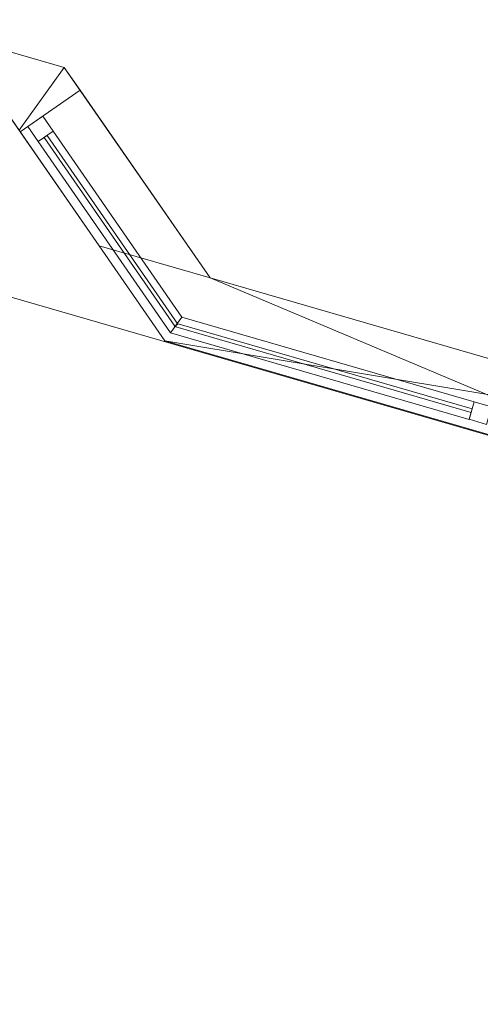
# Model space of a CAD drawing. Header units: millimetres. Extents: x -430348 to -225823, y -86243 to 5084.
# Tile 891 of 1056: x -307047 to -305782, y -75818 to -73116. Entities that reach past the tile are written whole.
import ezdxf

# ---------------------------------------------------------------- set-up
doc = ezdxf.new("R2010")
doc.units = ezdxf.units.MM
for name, color, linetype, lineweight in [('A-GLAZ-CURT', 52, 'Continuous', 9), ('A-GLAZ-CWMG', 51, 'Continuous', 9), ('A-ROOF', 132, 'Continuous', 9), ('A-WALL', 113, 'Continuous', 9)]:
    doc.layers.add(name, color=color, linetype=linetype, lineweight=lineweight)

# ---------------------------------------------------------------- blocks, each defined once
blk = doc.blocks.new('System Panel - Glazed-1638092-_3D_ Copy 1')
at = {"layer": 'A-GLAZ-CURT', "transparency": 33554471}
mesh = blk.add_polyface(dxfattribs=at)
corners = [(-422, 5), (-422, 5, 865), (422, 5, 865), (422, 5)]
mesh.append_faces([[corners[k] for k in face] for face in [(1, 2, 3, 0)]])
mesh = blk.add_polyface(dxfattribs=at)
corners = [(422, -5), (-422, -5), (-422, 5), (422, 5)]
mesh.append_faces([[corners[k] for k in face] for face in [(3, 0, 1, 2)]])
mesh = blk.add_polyface(dxfattribs=at)
corners = [(-422, -5, 865), (422, -5, 865), (422, 5, 865), (-422, 5, 865)]
mesh.append_faces([[corners[k] for k in face] for face in [(0, 1, 2, 3)]])
mesh = blk.add_polyface(dxfattribs=at)
corners = [(-422, -5), (-422, -5, 865), (-422, 5, 865), (-422, 5)]
mesh.append_faces([[corners[k] for k in face] for face in [(0, 1, 2, 3)]])
mesh = blk.add_polyface(dxfattribs=at)
corners = [(422, -5, 865), (422, -5), (422, 5), (422, 5, 865)]
mesh.append_faces([[corners[k] for k in face] for face in [(0, 1, 2, 3)]])
mesh = blk.add_polyface(dxfattribs=at)
corners = [(-422, -5), (422, -5), (422, -5, 865), (-422, -5, 865)]
mesh.append_faces([[corners[k] for k in face] for face in [(3, 0, 1, 2)]])
blk = doc.blocks.new('Rectangular Mullion - 50mm x 50mm-1638603-_3D_ Copy 1')
at = {"layer": 'A-GLAZ-CWMG'}
mesh = blk.add_polyface(dxfattribs=at)
corners = [(0, 25, -844), (0, -25, -844), (-50, -25, -844), (-50, 25, -844)]
mesh.append_faces([[corners[k] for k in face] for face in [(3, 0, 1, 2)]])
mesh = blk.add_polyface(dxfattribs=at)
corners = [(-50, 25, 8.9), (0, 25, 8.9), (0, 25, -844), (-50, 25, -844)]
mesh.append_faces([[corners[k] for k in face] for face in [(0, 1, 2, 3)]])
mesh = blk.add_polyface(dxfattribs=at)
corners = [(-50, -25, -8.9), (-50, 25, 8.9), (-50, 25, -844), (-50, -25, -844)]
mesh.append_faces([[corners[k] for k in face] for face in [(0, 1, 2, 3)]])
mesh = blk.add_polyface(dxfattribs=at)
corners = [(0, 25, 8.9), (-50, 25, 8.9), (-50, -25, -8.9), (0, -25, -8.9)]
mesh.append_faces([[corners[k] for k in face] for face in [(0, 1, 2, 3)]])
mesh = blk.add_polyface(dxfattribs=at)
corners = [(0, 25, 8.9), (0, -25, -8.9), (0, -25, -844), (0, 25, -844)]
mesh.append_faces([[corners[k] for k in face] for face in [(3, 0, 1, 2)]])
mesh = blk.add_polyface(dxfattribs=at)
corners = [(0, -25, -8.9), (-50, -25, -8.9), (-50, -25, -844), (0, -25, -844)]
mesh.append_faces([[corners[k] for k in face] for face in [(0, 1, 2, 3)]])
blk = doc.blocks.new('System Panel - Glazed-1638100-_3D_ Copy 1')
at = {"layer": 'A-GLAZ-CURT', "transparency": 33554471}
mesh = blk.add_polyface(dxfattribs=at)
corners = [(-314.9, 5), (-314.9, 5, 865), (314.9, 5, 865), (314.9, 5)]
mesh.append_faces([[corners[k] for k in face] for face in [(1, 2, 3, 0)]])
mesh = blk.add_polyface(dxfattribs=at)
corners = [(314.9, -5), (-314.9, -5), (-314.9, 5), (314.9, 5)]
mesh.append_faces([[corners[k] for k in face] for face in [(0, 1, 2, 3)]])
mesh = blk.add_polyface(dxfattribs=at)
corners = [(-314.9, -5, 865), (314.9, -5, 865), (314.9, 5, 865), (-314.9, 5, 865)]
mesh.append_faces([[corners[k] for k in face] for face in [(0, 1, 2, 3)]])
mesh = blk.add_polyface(dxfattribs=at)
corners = [(-314.9, -5), (-314.9, -5, 865), (-314.9, 5, 865), (-314.9, 5)]
mesh.append_faces([[corners[k] for k in face] for face in [(0, 1, 2, 3)]])
mesh = blk.add_polyface(dxfattribs=at)
corners = [(314.9, -5, 865), (314.9, -5), (314.9, 5), (314.9, 5, 865)]
mesh.append_faces([[corners[k] for k in face] for face in [(0, 1, 2, 3)]])
mesh = blk.add_polyface(dxfattribs=at)
corners = [(-314.9, -5), (314.9, -5), (314.9, -5, 865), (-314.9, -5, 865)]
mesh.append_faces([[corners[k] for k in face] for face in [(3, 0, 1, 2)]])
blk = doc.blocks.new('Rectangular Mullion - 50mm x 50mm-1638606-_3D_ Copy 1')
at = {"layer": 'A-GLAZ-CWMG'}
mesh = blk.add_polyface(dxfattribs=at)
corners = [(0, 25), (-50, 25), (-50, -25), (0, -25)]
mesh.append_faces([[corners[k] for k in face] for face in [(2, 3, 0, 1)]])
mesh = blk.add_polyface(dxfattribs=at)
corners = [(-50, 25), (0, 25), (0, 25, -620.9), (-50, 25, -620.9)]
mesh.append_faces([[corners[k] for k in face] for face in [(0, 1, 2, 3)]])
mesh = blk.add_polyface(dxfattribs=at)
corners = [(-50, -25), (-50, 25), (-50, 25, -620.9), (-50, -25, -638.7)]
mesh.append_faces([[corners[k] for k in face] for face in [(0, 1, 2, 3)]])
mesh = blk.add_polyface(dxfattribs=at)
corners = [(0, 25, -620.9), (0, -25, -638.7), (-50, -25, -638.7), (-50, 25, -620.9)]
mesh.append_faces([[corners[k] for k in face] for face in [(0, 1, 2, 3)]])
mesh = blk.add_polyface(dxfattribs=at)
corners = [(0, 25), (0, -25), (0, -25, -638.7), (0, 25, -620.9)]
mesh.append_faces([[corners[k] for k in face] for face in [(3, 0, 1, 2)]])
mesh = blk.add_polyface(dxfattribs=at)
corners = [(0, -25), (-50, -25), (-50, -25, -638.7), (0, -25, -638.7)]
mesh.append_faces([[corners[k] for k in face] for face in [(0, 1, 2, 3)]])
blk = doc.blocks.new('Rectangular Mullion - 50mm x 50mm-225206-_3D_ Copy 1')
at = {"layer": 'A-GLAZ-CWMG'}
mesh = blk.add_polyface(dxfattribs=at)
corners = [(0, 25), (-50, 25), (-50, -25), (0, -25)]
mesh.append_faces([[corners[k] for k in face] for face in [(2, 3, 0, 1)]])
mesh = blk.add_polyface(dxfattribs=at)
corners = [(-50, 25), (0, 25), (0, 25, -940), (-50, 25, -940)]
mesh.append_faces([[corners[k] for k in face] for face in [(3, 0, 1, 2)]])
mesh = blk.add_polyface(dxfattribs=at)
corners = [(-50, -25), (-50, 25), (-50, 25, -940), (-50, -25, -940)]
mesh.append_faces([[corners[k] for k in face] for face in [(3, 0, 1, 2)]])
mesh = blk.add_polyface(dxfattribs=at)
corners = [(0, 25), (0, -25), (0, -25, -940), (0, 25, -940)]
mesh.append_faces([[corners[k] for k in face] for face in [(3, 0, 1, 2)]])
mesh = blk.add_polyface(dxfattribs=at)
corners = [(0, -25), (-50, -25), (-50, -25, -940), (0, -25, -940)]
mesh.append_faces([[corners[k] for k in face] for face in [(3, 0, 1, 2)]])
blk = doc.blocks.new('Rectangular Mullion - 50mm x 50mm-1638604-_3D_ Copy 1')
at = {"layer": 'A-GLAZ-CWMG'}
mesh = blk.add_polyface(dxfattribs=at)
corners = [(0, 25, -629.8), (0, -25, -629.8), (-50, -25, -629.8), (-50, 25, -629.8)]
mesh.append_faces([[corners[k] for k in face] for face in [(0, 1, 2, 3)]])
mesh = blk.add_polyface(dxfattribs=at)
corners = [(-50, 25, -8.9), (0, 25, -8.9), (0, 25, -629.8), (-50, 25, -629.8)]
mesh.append_faces([[corners[k] for k in face] for face in [(0, 1, 2, 3)]])
mesh = blk.add_polyface(dxfattribs=at)
corners = [(-50, -25, 8.9), (-50, 25, -8.9), (-50, 25, -629.8), (-50, -25, -629.8)]
mesh.append_faces([[corners[k] for k in face] for face in [(3, 0, 1, 2)]])
mesh = blk.add_polyface(dxfattribs=at)
corners = [(0, 25, -8.9), (-50, 25, -8.9), (-50, -25, 8.9), (0, -25, 8.9)]
mesh.append_faces([[corners[k] for k in face] for face in [(2, 3, 0, 1)]])
mesh = blk.add_polyface(dxfattribs=at)
corners = [(0, 25, -8.9), (0, -25, 8.9), (0, -25, -629.8), (0, 25, -629.8)]
mesh.append_faces([[corners[k] for k in face] for face in [(0, 1, 2, 3)]])
mesh = blk.add_polyface(dxfattribs=at)
corners = [(0, -25, 8.9), (-50, -25, 8.9), (-50, -25, -629.8), (0, -25, -629.8)]
mesh.append_faces([[corners[k] for k in face] for face in [(0, 1, 2, 3)]])
blk = doc.blocks.new('Rectangular Mullion - 50mm x 50mm-1638605-_3D_ Copy 1')
at = {"layer": 'A-GLAZ-CWMG'}
mesh = blk.add_polyface(dxfattribs=at)
corners = [(0, 25), (-50, 25), (-50, -25), (0, -25)]
mesh.append_faces([[corners[k] for k in face] for face in [(2, 3, 0, 1)]])
mesh = blk.add_polyface(dxfattribs=at)
corners = [(-50, 25), (0, 25), (0, 25, -852.9), (-50, 25, -852.9)]
mesh.append_faces([[corners[k] for k in face] for face in [(3, 0, 1, 2)]])
mesh = blk.add_polyface(dxfattribs=at)
corners = [(-50, -25), (-50, 25), (-50, 25, -852.9), (-50, -25, -835.1)]
mesh.append_faces([[corners[k] for k in face] for face in [(3, 0, 1, 2)]])
mesh = blk.add_polyface(dxfattribs=at)
corners = [(0, 25, -852.9), (0, -25, -835.1), (-50, -25, -835.1), (-50, 25, -852.9)]
mesh.append_faces([[corners[k] for k in face] for face in [(2, 3, 0, 1)]])
mesh = blk.add_polyface(dxfattribs=at)
corners = [(0, 25), (0, -25), (0, -25, -835.1), (0, 25, -852.9)]
mesh.append_faces([[corners[k] for k in face] for face in [(0, 1, 2, 3)]])
mesh = blk.add_polyface(dxfattribs=at)
corners = [(0, -25), (-50, -25), (-50, -25, -835.1), (0, -25, -835.1)]
mesh.append_faces([[corners[k] for k in face] for face in [(0, 1, 2, 3)]])
blk = doc.blocks.new('System Panel - Glazed-1638101-_3D_ Copy 1')
at = {"layer": 'A-GLAZ-CURT', "transparency": 33554471}
mesh = blk.add_polyface(dxfattribs=at)
corners = [(-314.9, 5), (-314.9, 5, 325), (314.9, 5, 325), (314.9, 5)]
mesh.append_faces([[corners[k] for k in face] for face in [(1, 2, 3, 0)]])
mesh = blk.add_polyface(dxfattribs=at)
corners = [(314.9, -5), (-314.9, -5), (-314.9, 5), (314.9, 5)]
mesh.append_faces([[corners[k] for k in face] for face in [(0, 1, 2, 3)]])
mesh = blk.add_polyface(dxfattribs=at)
corners = [(-314.9, -5, 325), (314.9, -5, 325), (314.9, 5, 325), (-314.9, 5, 325)]
mesh.append_faces([[corners[k] for k in face] for face in [(0, 1, 2, 3)]])
mesh = blk.add_polyface(dxfattribs=at)
corners = [(-314.9, -5), (-314.9, -5, 325), (-314.9, 5, 325), (-314.9, 5)]
mesh.append_faces([[corners[k] for k in face] for face in [(3, 0, 1, 2)]])
mesh = blk.add_polyface(dxfattribs=at)
corners = [(314.9, -5, 325), (314.9, -5), (314.9, 5), (314.9, 5, 325)]
mesh.append_faces([[corners[k] for k in face] for face in [(3, 0, 1, 2)]])
mesh = blk.add_polyface(dxfattribs=at)
corners = [(-314.9, -5), (314.9, -5), (314.9, -5, 325), (-314.9, -5, 325)]
mesh.append_faces([[corners[k] for k in face] for face in [(3, 0, 1, 2)]])
blk = doc.blocks.new('Rectangular Mullion - 50mm x 50mm-224759-_3D_ Copy 1')
at = {"layer": 'A-GLAZ-CWMG'}
mesh = blk.add_polyface(dxfattribs=at)
corners = [(0, 25, -400), (0, -25, -400), (-50, -25, -400), (-50, 25, -400)]
mesh.append_faces([[corners[k] for k in face] for face in [(0, 1, 2, 3)]])
mesh = blk.add_polyface(dxfattribs=at)
corners = [(-50, 25), (0, 25), (0, 25, -400), (-50, 25, -400)]
mesh.append_faces([[corners[k] for k in face] for face in [(3, 0, 1, 2)]])
mesh = blk.add_polyface(dxfattribs=at)
corners = [(-50, -25), (-50, 25), (-50, 25, -400), (-50, -25, -400)]
mesh.append_faces([[corners[k] for k in face] for face in [(3, 0, 1, 2)]])
mesh = blk.add_polyface(dxfattribs=at)
corners = [(0, 25), (0, -25), (0, -25, -400), (0, 25, -400)]
mesh.append_faces([[corners[k] for k in face] for face in [(3, 0, 1, 2)]])
mesh = blk.add_polyface(dxfattribs=at)
corners = [(0, -25), (-50, -25), (-50, -25, -400), (0, -25, -400)]
mesh.append_faces([[corners[k] for k in face] for face in [(3, 0, 1, 2)]])
blk = doc.blocks.new('System Panel - Glazed-1638103-_3D_ Copy 1')
at = {"layer": 'A-GLAZ-CURT', "transparency": 33554471}
mesh = blk.add_polyface(dxfattribs=at)
corners = [(-422, 5), (-422, 5, 325), (422, 5, 325), (422, 5)]
mesh.append_faces([[corners[k] for k in face] for face in [(1, 2, 3, 0)]])
mesh = blk.add_polyface(dxfattribs=at)
corners = [(422, -5), (-422, -5), (-422, 5), (422, 5)]
mesh.append_faces([[corners[k] for k in face] for face in [(3, 0, 1, 2)]])
mesh = blk.add_polyface(dxfattribs=at)
corners = [(-422, -5, 325), (422, -5, 325), (422, 5, 325), (-422, 5, 325)]
mesh.append_faces([[corners[k] for k in face] for face in [(0, 1, 2, 3)]])
mesh = blk.add_polyface(dxfattribs=at)
corners = [(-422, -5), (-422, -5, 325), (-422, 5, 325), (-422, 5)]
mesh.append_faces([[corners[k] for k in face] for face in [(3, 0, 1, 2)]])
mesh = blk.add_polyface(dxfattribs=at)
corners = [(422, -5, 325), (422, -5), (422, 5), (422, 5, 325)]
mesh.append_faces([[corners[k] for k in face] for face in [(3, 0, 1, 2)]])
mesh = blk.add_polyface(dxfattribs=at)
corners = [(-422, -5), (422, -5), (422, -5, 325), (-422, -5, 325)]
mesh.append_faces([[corners[k] for k in face] for face in [(3, 0, 1, 2)]])
blk = doc.blocks.new('Rectangular Mullion - 50mm x 50mm-1638610-_3D_ Copy 1')
at = {"layer": 'A-GLAZ-CWMG'}
mesh = blk.add_polyface(dxfattribs=at)
corners = [(25, 25), (-25, 25), (-25, -25), (25, -25)]
mesh.append_faces([[corners[k] for k in face] for face in [(2, 3, 0, 1)]])
mesh = blk.add_polyface(dxfattribs=at)
corners = [(-25, 25), (25, 25), (25, 25, -620.9), (-25, 25, -620.9)]
mesh.append_faces([[corners[k] for k in face] for face in [(0, 1, 2, 3)]])
mesh = blk.add_polyface(dxfattribs=at)
corners = [(-25, -25), (-25, 25), (-25, 25, -620.9), (-25, -25, -638.7)]
mesh.append_faces([[corners[k] for k in face] for face in [(0, 1, 2, 3)]])
mesh = blk.add_polyface(dxfattribs=at)
corners = [(25, 25, -620.9), (25, -25, -638.7), (-25, -25, -638.7), (-25, 25, -620.9)]
mesh.append_faces([[corners[k] for k in face] for face in [(1, 2, 3, 0)]])
mesh = blk.add_polyface(dxfattribs=at)
corners = [(25, 25), (25, -25), (25, -25, -638.7), (25, 25, -620.9)]
mesh.append_faces([[corners[k] for k in face] for face in [(3, 0, 1, 2)]])
mesh = blk.add_polyface(dxfattribs=at)
corners = [(25, -25), (-25, -25), (-25, -25, -638.7), (25, -25, -638.7)]
mesh.append_faces([[corners[k] for k in face] for face in [(0, 1, 2, 3)]])
blk = doc.blocks.new('Rectangular Mullion - 50mm x 50mm-543962-_3D_ Copy 1')
at = {"layer": 'A-GLAZ-CWMG'}
mesh = blk.add_polyface(dxfattribs=at)
corners = [(25, 25), (-25, 25), (-25, -25), (25, -25)]
mesh.append_faces([[corners[k] for k in face] for face in [(2, 3, 0, 1)]])
mesh = blk.add_polyface(dxfattribs=at)
corners = [(-25, 25), (25, 25), (25, 25, -940), (-25, 25, -940)]
mesh.append_faces([[corners[k] for k in face] for face in [(0, 1, 2, 3)]])
mesh = blk.add_polyface(dxfattribs=at)
corners = [(-25, -25), (-25, 25), (-25, 25, -940), (-25, -25, -940)]
mesh.append_faces([[corners[k] for k in face] for face in [(0, 1, 2, 3)]])
mesh = blk.add_polyface(dxfattribs=at)
corners = [(25, 25), (25, -25), (25, -25, -940), (25, 25, -940)]
mesh.append_faces([[corners[k] for k in face] for face in [(0, 1, 2, 3)]])
mesh = blk.add_polyface(dxfattribs=at)
corners = [(25, -25), (-25, -25), (-25, -25, -940), (25, -25, -940)]
mesh.append_faces([[corners[k] for k in face] for face in [(0, 1, 2, 3)]])
blk = doc.blocks.new('Rectangular Mullion - 50mm x 50mm-1638609-_3D_ Copy 1')
at = {"layer": 'A-GLAZ-CWMG'}
mesh = blk.add_polyface(dxfattribs=at)
corners = [(25, 25), (-25, 25), (-25, -25), (25, -25)]
mesh.append_faces([[corners[k] for k in face] for face in [(2, 3, 0, 1)]])
mesh = blk.add_polyface(dxfattribs=at)
corners = [(-25, 25), (25, 25), (25, 25, -852.9), (-25, 25, -852.9)]
mesh.append_faces([[corners[k] for k in face] for face in [(3, 0, 1, 2)]])
mesh = blk.add_polyface(dxfattribs=at)
corners = [(-25, -25), (-25, 25), (-25, 25, -852.9), (-25, -25, -835.1)]
mesh.append_faces([[corners[k] for k in face] for face in [(3, 0, 1, 2)]])
mesh = blk.add_polyface(dxfattribs=at)
corners = [(25, 25, -852.9), (25, -25, -835.1), (-25, -25, -835.1), (-25, 25, -852.9)]
mesh.append_faces([[corners[k] for k in face] for face in [(3, 0, 1, 2)]])
mesh = blk.add_polyface(dxfattribs=at)
corners = [(25, 25), (25, -25), (25, -25, -835.1), (25, 25, -852.9)]
mesh.append_faces([[corners[k] for k in face] for face in [(0, 1, 2, 3)]])
mesh = blk.add_polyface(dxfattribs=at)
corners = [(25, -25), (-25, -25), (-25, -25, -835.1), (25, -25, -835.1)]
mesh.append_faces([[corners[k] for k in face] for face in [(0, 1, 2, 3)]])
blk = doc.blocks.new('Rectangular Mullion - 50mm x 50mm-353556-_3D_ Copy 1')
at = {"layer": 'A-GLAZ-CWMG'}
mesh = blk.add_polyface(dxfattribs=at)
corners = [(25, 25, -400), (25, -25, -400), (-25, -25, -400), (-25, 25, -400)]
mesh.append_faces([[corners[k] for k in face] for face in [(0, 1, 2, 3)]])
mesh = blk.add_polyface(dxfattribs=at)
corners = [(-25, 25), (25, 25), (25, 25, -400), (-25, 25, -400)]
mesh.append_faces([[corners[k] for k in face] for face in [(3, 0, 1, 2)]])
mesh = blk.add_polyface(dxfattribs=at)
corners = [(-25, -25), (-25, 25), (-25, 25, -400), (-25, -25, -400)]
mesh.append_faces([[corners[k] for k in face] for face in [(3, 0, 1, 2)]])
mesh = blk.add_polyface(dxfattribs=at)
corners = [(25, 25), (25, -25), (25, -25, -400), (25, 25, -400)]
mesh.append_faces([[corners[k] for k in face] for face in [(3, 0, 1, 2)]])
mesh = blk.add_polyface(dxfattribs=at)
corners = [(25, -25), (-25, -25), (-25, -25, -400), (25, -25, -400)]
mesh.append_faces([[corners[k] for k in face] for face in [(3, 0, 1, 2)]])

msp = doc.modelspace()

# ---------------------------------------------------------------- block references
at = {"layer": 'A-GLAZ-CURT', "transparency": 33554471}
for name, p, rotation in [('System Panel - Glazed-1638100-_3D_ Copy 1', (-306796.3, -73695.1, 63320), 124.7167870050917), ('System Panel - Glazed-1638101-_3D_ Copy 1', (-306796.3, -73695.1, 64235), 124.7167870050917), ('System Panel - Glazed-1638100-_3D_ Copy 1', (-306796.3, -73695.1, 60900), 124.7167870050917), ('System Panel - Glazed-1638101-_3D_ Copy 1', (-306796.3, -73695.1, 61815), 124.7167870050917), ('System Panel - Glazed-1638092-_3D_ Copy 1', (-306211.6, -74071.3, 63320), 343.8583935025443), ('System Panel - Glazed-1638103-_3D_ Copy 1', (-306211.6, -74071.3, 64235), 343.8583935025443), ('System Panel - Glazed-1638092-_3D_ Copy 1', (-306211.6, -74071.3, 60900), 343.8583935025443), ('System Panel - Glazed-1638103-_3D_ Copy 1', (-306211.6, -74071.3, 61815), 343.8583935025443)]:
    msp.add_blockref(name, p, dxfattribs=dict(at, rotation=rotation))
at = {"layer": 'A-GLAZ-CWMG', "extrusion": (0, 0, -1)}
for name, p, rotation in [('Rectangular Mullion - 50mm x 50mm-225206-_3D_ Copy 1', (307004.1, -73395.1, -63270), 55.2832129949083), ('Rectangular Mullion - 50mm x 50mm-224759-_3D_ Copy 1', (307004.1, -73395.1, -64210), 55.2832129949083), ('Rectangular Mullion - 50mm x 50mm-225206-_3D_ Copy 1', (307004.1, -73395.1, -60850), 55.2832129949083), ('Rectangular Mullion - 50mm x 50mm-224759-_3D_ Copy 1', (307004.1, -73395.1, -61790), 55.2832129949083), ('Rectangular Mullion - 50mm x 50mm-543962-_3D_ Copy 1', (305782.2, -74195.5, -63270), 196.1416064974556), ('Rectangular Mullion - 50mm x 50mm-353556-_3D_ Copy 1', (305782.2, -74195.5, -64210), 196.1416064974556), ('Rectangular Mullion - 50mm x 50mm-543962-_3D_ Copy 1', (305782.2, -74195.5, -60850), 196.1416064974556), ('Rectangular Mullion - 50mm x 50mm-353556-_3D_ Copy 1', (305782.2, -74195.5, -61790), 196.1416064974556)]:
    msp.add_blockref(name, p, dxfattribs=dict(at, rotation=rotation))
at = {"layer": 'A-GLAZ-CWMG', "extrusion": (-0.56952, 0.821977, 0), "rotation": 90}
for name, p in [('Rectangular Mullion - 50mm x 50mm-1638606-_3D_ Copy 1', (294150.4, 64610, 114466)), ('Rectangular Mullion - 50mm x 50mm-1638610-_3D_ Copy 1', (294150.4, 64210, 114466)), ('Rectangular Mullion - 50mm x 50mm-1638606-_3D_ Copy 1', (294150.4, 62190, 114466)), ('Rectangular Mullion - 50mm x 50mm-1638610-_3D_ Copy 1', (294150.4, 61790, 114466))]:
    msp.add_blockref(name, p, dxfattribs=at)
at = {"layer": 'A-GLAZ-CWMG', "extrusion": (0.56952, -0.821977, 0), "rotation": 270}
for p in [(-294150.4, 63270, -113836.1), (-294150.4, 60850, -113836.1)]:
    msp.add_blockref('Rectangular Mullion - 50mm x 50mm-1638604-_3D_ Copy 1', p, dxfattribs=at)
at = {"layer": 'A-GLAZ-CWMG', "extrusion": (-0.960578, 0.278012, 0), "rotation": 270}
for p in [(156281.8, 63270, 273969.3), (156281.8, 60850, 273969.3)]:
    msp.add_blockref('Rectangular Mullion - 50mm x 50mm-1638603-_3D_ Copy 1', p, dxfattribs=at)
at = {"layer": 'A-GLAZ-CWMG', "extrusion": (0.960578, -0.278012, 0), "rotation": 90}
for name, p in [('Rectangular Mullion - 50mm x 50mm-1638605-_3D_ Copy 1', (-156281.8, 64610, -273125.3)), ('Rectangular Mullion - 50mm x 50mm-1638609-_3D_ Copy 1', (-156281.8, 64210, -273125.3)), ('Rectangular Mullion - 50mm x 50mm-1638605-_3D_ Copy 1', (-156281.8, 62190, -273125.3)), ('Rectangular Mullion - 50mm x 50mm-1638609-_3D_ Copy 1', (-156281.8, 61790, -273125.3))]:
    msp.add_blockref(name, p, dxfattribs=at)

# ---------------------------------------------------------------- meshes
at = {"layer": 'A-ROOF'}
mesh = msp.add_polyface(dxfattribs=at)
corners = [(-309266.7, -69545.8, 67142.2), (-311689.8, -65148.8, 64610), (-287963.5, -72015.7, 64610), (-292360.5, -74438.8, 67142.2)]
mesh.append_faces([[corners[k] for k in face] for face in [(1, 2, 3, 0)]])
mesh = msp.add_polyface(dxfattribs=at)
corners = [(-311689.8, -65148.8, 64732.8), (-309266.7, -69545.8, 67265), (-292360.5, -74438.8, 67265), (-287963.5, -72015.7, 64732.8)]
mesh.append_faces([[corners[k] for k in face] for face in [(2, 3, 0, 1)]])
mesh = msp.add_polyface(dxfattribs=at)
corners = [(-313663.7, -71968.9, 64610), (-309266.7, -69545.8, 67142.2), (-292360.5, -74438.8, 67142.2), (-289937.4, -78835.8, 64610)]
mesh.append_faces([[corners[k] for k in face] for face in [(3, 0, 1, 2)]])
mesh = msp.add_polyface(dxfattribs=at)
corners = [(-313663.7, -71968.9, 64732.8), (-289937.4, -78835.8, 64732.8), (-292360.5, -74438.8, 67265), (-309266.7, -69545.8, 67265)]
mesh.append_faces([[corners[k] for k in face] for face in [(3, 0, 1, 2)]])
mesh = msp.add_polyface(dxfattribs=at)
corners = [(-289937.4, -78835.8, 64610), (-289937.4, -78835.8, 64732.8), (-313663.7, -71968.9, 64732.8), (-313663.7, -71968.9, 64610)]
mesh.append_faces([[corners[k] for k in face] for face in [(1, 2, 3, 0)]])
at = {"layer": 'A-WALL'}
mesh = msp.add_polyface(dxfattribs=at)
corners = [(-307228.6, -73159, 59055.2), (-307048.2, -73419.4, 59055.2), (-306828.4, -73736.6, 59055.2), (-306828.4, -73736.6, 60850), (-307045.2, -73423.6, 60850), (-307045.2, -73423.6, 62190), (-306828.4, -73736.6, 62190), (-306828.4, -73736.6, 63270), (-307045.2, -73423.6, 63270), (-307045.2, -73423.6, 64610), (-306828.4, -73736.6, 64610), (-306828.4, -73736.6, 64754.3), (-307048.2, -73419.4, 64928), (-307228.6, -73159, 65070.7)]
mesh.append_faces([[corners[k] for k in face] for face in [(9, 12, 13, 8), (0, 4, 5)]], dxfattribs={"vtx0": -1, "vtx2": -1})
mesh.append_faces([[corners[k] for k in face] for face in [(4, 0, 1, 2)]], dxfattribs={"vtx0": -1, "vtx3": -1})
mesh.append_faces([[corners[k] for k in face] for face in [(11, 12, 9, 10), (3, 4, 2)]], dxfattribs={"vtx1": -1})
mesh.append_faces([[corners[k] for k in face] for face in [(13, 0, 5, 8)]], dxfattribs={"vtx1": -1, "vtx2": -1, "vtx3": -1})
mesh.append_faces([[corners[k] for k in face] for face in [(6, 7, 8, 5)]], dxfattribs={"vtx2": -1})
mesh = msp.add_polyface(dxfattribs=at)
corners = [(-306924.3, -73247, 59055.2), (-306524, -73824.7, 59055.2), (-306828.4, -73736.6, 59055.2), (-307048.2, -73419.4, 59055.2), (-307228.6, -73159, 59055.2)]
mesh.append_faces([[corners[k] for k in face] for face in [(3, 4, 0)]], dxfattribs={"vtx2": -1})
mesh.append_faces([[corners[k] for k in face] for face in [(0, 1, 2, 3)]], dxfattribs={"vtx3": -1})
mesh = msp.add_polyface(dxfattribs=at)
corners = [(-306924.3, -73247, 65070.7), (-306924.3, -73247, 59055.2), (-307228.6, -73159, 59055.2), (-307228.6, -73159, 65070.7)]
mesh.append_faces([[corners[k] for k in face] for face in [(0, 1, 2, 3)]])
mesh = msp.add_polyface(dxfattribs=at)
corners = [(-306524, -73824.7, 64754.3), (-306924.3, -73247, 65070.7), (-307228.6, -73159, 65070.7), (-307048.2, -73419.4, 64928), (-306828.4, -73736.6, 64754.3)]
mesh.append_faces([[corners[k] for k in face] for face in [(2, 3, 1)]], dxfattribs={"vtx1": -1})
mesh.append_faces([[corners[k] for k in face] for face in [(4, 0, 1, 3)]], dxfattribs={"vtx2": -1})
mesh = msp.add_polyface(dxfattribs=at)
corners = [(-306524, -73824.7, 59055.2), (-306924.3, -73247, 59055.2), (-306924.3, -73247, 65070.7), (-306524, -73824.7, 64754.3), (-306524, -73824.7, 64610), (-306880.8, -73309.7, 64610), (-306880.8, -73309.7, 63270), (-306524, -73824.7, 63270), (-306524, -73824.7, 62190), (-306880.8, -73309.7, 62190), (-306880.8, -73309.7, 60850), (-306524, -73824.7, 60850)]
mesh.append_faces([[corners[k] for k in face] for face in [(2, 5, 6, 9)]], dxfattribs={"vtx0": -1, "vtx2": -1, "vtx3": -1})
mesh.append_faces([[corners[k] for k in face] for face in [(9, 10, 1, 2)]], dxfattribs={"vtx1": -1, "vtx3": -1})
mesh.append_faces([[corners[k] for k in face] for face in [(3, 4, 5, 2)]], dxfattribs={"vtx2": -1})
mesh.append_faces([[corners[k] for k in face] for face in [(10, 11, 0, 1), (6, 7, 8, 9)]], dxfattribs={"vtx3": -1})
mesh = msp.add_polyface(dxfattribs=at)
corners = [(-307045.2, -73423.6, 64610), (-306880.8, -73309.7, 64610), (-306524, -73824.7, 64610), (-306828.4, -73736.6, 64610)]
mesh.append_faces([[corners[k] for k in face] for face in [(3, 0, 1, 2)]])
mesh = msp.add_polyface(dxfattribs=at)
corners = [(-306880.8, -73309.7, 64610), (-307045.2, -73423.6, 64610), (-307045.2, -73423.6, 63270), (-306880.8, -73309.7, 63270)]
mesh.append_faces([[corners[k] for k in face] for face in [(1, 2, 3, 0)]])
mesh = msp.add_polyface(dxfattribs=at)
corners = [(-306880.8, -73309.7, 63270), (-307045.2, -73423.6, 63270), (-306828.4, -73736.6, 63270), (-306524, -73824.7, 63270)]
mesh.append_faces([[corners[k] for k in face] for face in [(0, 1, 2, 3)]])
mesh = msp.add_polyface(dxfattribs=at)
corners = [(-307045.2, -73423.6, 62190), (-306880.8, -73309.7, 62190), (-306524, -73824.7, 62190), (-306828.4, -73736.6, 62190)]
mesh.append_faces([[corners[k] for k in face] for face in [(3, 0, 1, 2)]])
mesh = msp.add_polyface(dxfattribs=at)
corners = [(-306880.8, -73309.7, 62190), (-307045.2, -73423.6, 62190), (-307045.2, -73423.6, 60850), (-306880.8, -73309.7, 60850)]
mesh.append_faces([[corners[k] for k in face] for face in [(1, 2, 3, 0)]])
mesh = msp.add_polyface(dxfattribs=at)
corners = [(-306880.8, -73309.7, 60850), (-307045.2, -73423.6, 60850), (-306828.4, -73736.6, 60850), (-306524, -73824.7, 60850)]
mesh.append_faces([[corners[k] for k in face] for face in [(0, 1, 2, 3)]])
mesh = msp.add_polyface(dxfattribs=at)
corners = [(-304652.7, -74366.3, 59055.2), (-304957, -74278.2, 59055.2), (-306524, -73824.7, 59055.2), (-306828.4, -73736.6, 59055.2), (-306828.4, -73736.6, 60850), (-306524, -73824.7, 60850), (-304957, -74278.2, 60850), (-304652.7, -74366.3, 60850), (-306828.4, -73736.6, 64610), (-306828.4, -73736.6, 64754.3), (-306524, -73824.7, 64754.3), (-304957, -74278.2, 64754.3), (-304652.7, -74366.3, 64754.3), (-304652.7, -74366.3, 64610), (-304957, -74278.2, 64610), (-306524, -73824.7, 64610), (-306828.4, -73736.6, 63270), (-306524, -73824.7, 63270), (-304957, -74278.2, 63270), (-304652.7, -74366.3, 63270), (-304652.7, -74366.3, 62190), (-304957, -74278.2, 62190), (-306524, -73824.7, 62190), (-306828.4, -73736.6, 62190)]
mesh.append_faces([[corners[k] for k in face] for face in [(10, 15, 8, 9), (17, 22, 23, 16)]], dxfattribs={"vtx0": -1})
mesh.append_faces([[corners[k] for k in face] for face in [(11, 14, 15, 10), (18, 21, 22, 17)]], dxfattribs={"vtx0": -1, "vtx2": -1})
mesh.append_faces([[corners[k] for k in face] for face in [(13, 14, 11, 12), (20, 21, 18, 19)]], dxfattribs={"vtx1": -1})
mesh.append_faces([[corners[k] for k in face] for face in [(5, 6, 1, 2)]], dxfattribs={"vtx1": -1, "vtx3": -1})
mesh.append_faces([[corners[k] for k in face] for face in [(7, 0, 1, 6)]], dxfattribs={"vtx2": -1})
mesh.append_faces([[corners[k] for k in face] for face in [(2, 3, 4, 5)]], dxfattribs={"vtx3": -1})
mesh = msp.add_polyface(dxfattribs=at)
corners = [(-304944.3, -74490.1, 59055.2), (-306647.9, -73997, 59055.2), (-306828.4, -73736.6, 59055.2), (-306524, -73824.7, 59055.2), (-304957, -74278.2, 59055.2), (-304652.7, -74366.3, 59055.2)]
mesh.append_faces([[corners[k] for k in face] for face in [(3, 0, 1, 2), (0, 3, 4, 5)]], dxfattribs={"vtx0": -1})
mesh = msp.add_polyface(dxfattribs=at)
corners = [(-306828.4, -73736.6, 59055.2), (-306647.9, -73997, 59055.2), (-306647.9, -73997, 60850), (-306828.4, -73736.6, 60850), (-306647.9, -73997, 64610), (-306647.9, -73997, 64611.6), (-306828.4, -73736.6, 64754.3), (-306828.4, -73736.6, 64610), (-306647.9, -73997, 63270), (-306828.4, -73736.6, 63270), (-306828.4, -73736.6, 62190), (-306647.9, -73997, 62190)]
mesh.append_faces([[corners[k] for k in face] for face in [(3, 0, 1, 2), (5, 6, 7, 4), (8, 9, 10, 11)]])
mesh = msp.add_polyface(dxfattribs=at)
corners = [(-304944.3, -74490.1, 63270), (-304652.7, -74366.3, 63270), (-304957, -74278.2, 63270), (-306524, -73824.7, 63270), (-306828.4, -73736.6, 63270), (-306647.9, -73997, 63270)]
mesh.append_faces([[corners[k] for k in face] for face in [(3, 4, 5, 0), (0, 1, 2, 3)]], dxfattribs={"vtx3": -1})
mesh = msp.add_polyface(dxfattribs=at)
corners = [(-304652.7, -74366.3, 64610), (-304944.3, -74490.1, 64610), (-306647.9, -73997, 64610), (-306828.4, -73736.6, 64610), (-306524, -73824.7, 64610), (-304957, -74278.2, 64610)]
mesh.append_faces([[corners[k] for k in face] for face in [(5, 0, 1, 2), (2, 3, 4, 5)]], dxfattribs={"vtx3": -1})
mesh = msp.add_polyface(dxfattribs=at)
corners = [(-306647.9, -73997, 62190), (-306828.4, -73736.6, 62190), (-306524, -73824.7, 62190), (-304957, -74278.2, 62190), (-304652.7, -74366.3, 62190), (-304944.3, -74490.1, 62190)]
mesh.append_faces([[corners[k] for k in face] for face in [(2, 5, 0, 1)]], dxfattribs={"vtx0": -1})
mesh.append_faces([[corners[k] for k in face] for face in [(3, 4, 5, 2)]], dxfattribs={"vtx2": -1})
mesh = msp.add_polyface(dxfattribs=at)
corners = [(-304944.3, -74490.1, 60850), (-304652.7, -74366.3, 60850), (-304957, -74278.2, 60850), (-306524, -73824.7, 60850), (-306828.4, -73736.6, 60850), (-306647.9, -73997, 60850)]
mesh.append_faces([[corners[k] for k in face] for face in [(2, 5, 0, 1)]], dxfattribs={"vtx0": -1})
mesh.append_faces([[corners[k] for k in face] for face in [(3, 4, 5, 2)]], dxfattribs={"vtx2": -1})
mesh = msp.add_polyface(dxfattribs=at)
corners = [(-306647.9, -73997, 64611.6), (-304944.3, -74490.1, 64611.6), (-304652.7, -74366.3, 64754.3), (-304957, -74278.2, 64754.3), (-306524, -73824.7, 64754.3), (-306828.4, -73736.6, 64754.3)]
mesh.append_faces([[corners[k] for k in face] for face in [(4, 5, 0, 1), (1, 2, 3, 4)]], dxfattribs={"vtx3": -1})
mesh = msp.add_polyface(dxfattribs=at)
corners = [(-306828.4, -73736.6, 59055.2), (-306524, -73824.7, 59055.2), (-306524, -73824.7, 60850), (-306828.4, -73736.6, 60850), (-306524, -73824.7, 64610), (-306524, -73824.7, 64754.3), (-306828.4, -73736.6, 64754.3), (-306828.4, -73736.6, 64610), (-306524, -73824.7, 63270), (-306828.4, -73736.6, 63270), (-306828.4, -73736.6, 62190), (-306524, -73824.7, 62190)]
mesh.append_faces([[corners[k] for k in face] for face in [(0, 1, 2, 3), (7, 4, 5, 6), (10, 11, 8, 9)]])
mesh = msp.add_polyface(dxfattribs=at)
corners = [(-306647.9, -73997, 59055.2), (-304944.3, -74490.1, 59055.2), (-304944.3, -74490.1, 60850), (-306647.9, -73997, 60850), (-304944.3, -74490.1, 64610), (-304944.3, -74490.1, 64611.6), (-306647.9, -73997, 64611.6), (-306647.9, -73997, 64610), (-304944.3, -74490.1, 63270), (-306647.9, -73997, 63270), (-306647.9, -73997, 62190), (-304944.3, -74490.1, 62190)]
mesh.append_faces([[corners[k] for k in face] for face in [(2, 3, 0, 1), (5, 6, 7, 4), (8, 9, 10, 11)]])

doc.saveas('drawing.dxf')
